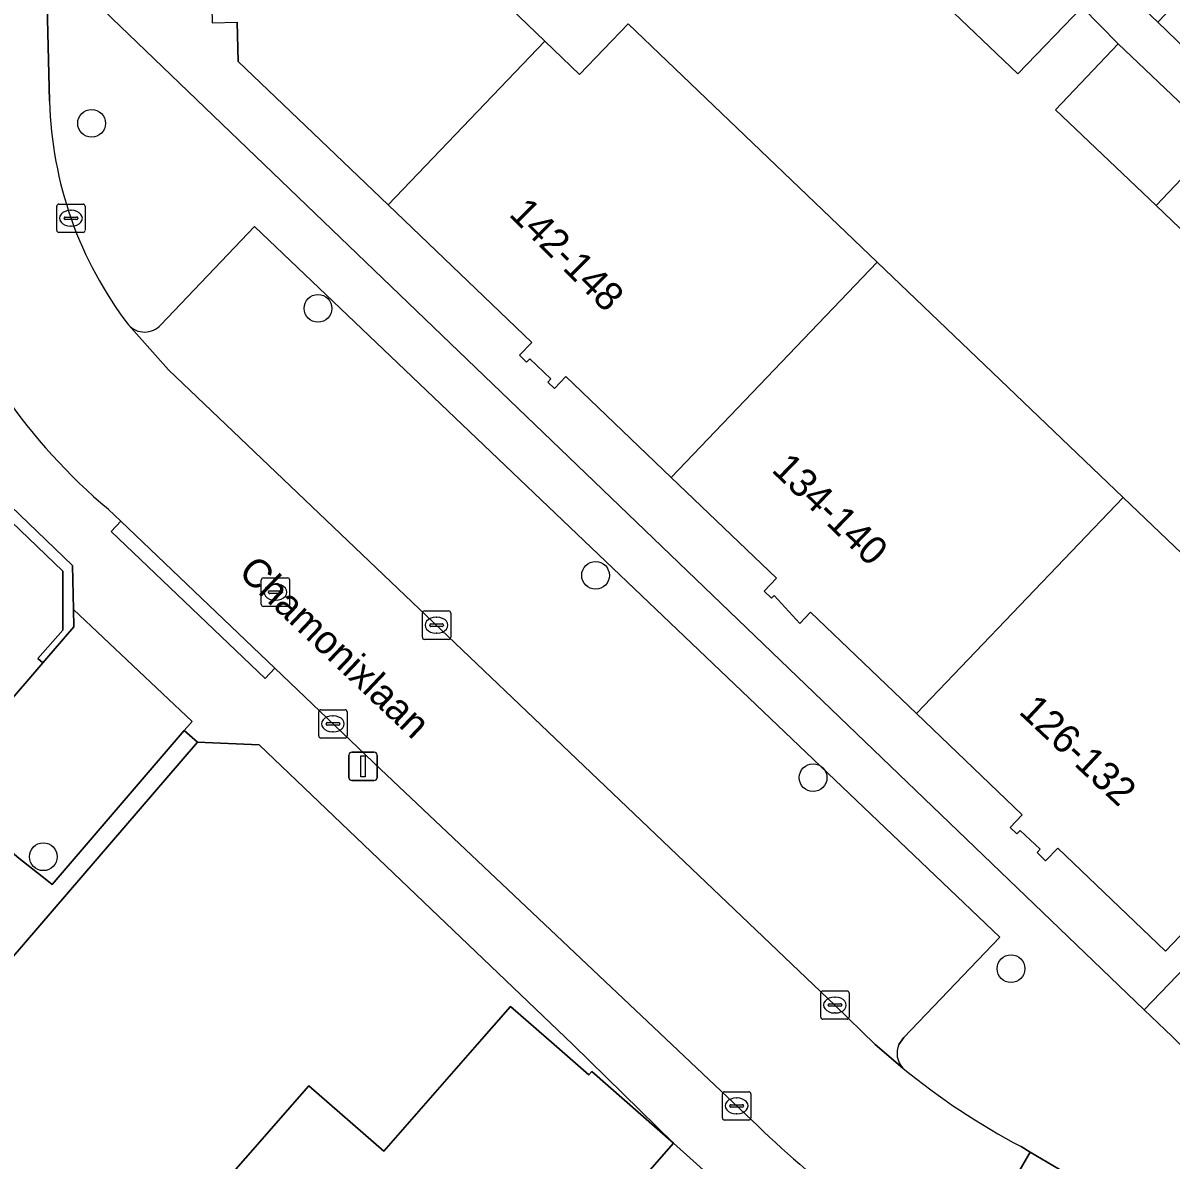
# Model space of a CAD drawing. Extents: x 158472 to 159562, y 388525 to 389606.
# Drawn here: x 159014.37 to 159054.85, y 388745.92 to 388786.02 of the extents above; entities that cross this region are included whole.
import ezdxf

# ---------------------------------------------------------------- set-up
doc = ezdxf.new("R2010")
doc.units = 0
for name, color, linetype in [('IMGEO_Boom', 7, 'Continuous'), ('IMGEO_Erf', 7, 'Continuous'), ('IMGEO_Kolk', 7, 'Continuous'), ('IMGEO_Lichtmast', 7, 'Continuous'), ('IMGEO_Muur', 7, 'Continuous'), ('IMGEO_Openbare_ruimte_label', 7, 'Continuous'), ('IMGEO_Pand', 7, 'Continuous'), ('IMGEO_Pand_nummerreeks', 7, 'Continuous'), ('IMGEO_Parkeervlak_open', 7, 'Continuous'), ('IMGEO_Rijbaan_lokaal_open', 7, 'Continuous'), ('IMGEO_Rioolput', 7, 'Continuous'), ('IMGEO_Voetpad_open', 7, 'Continuous')]:
    doc.layers.add(name, color=color, linetype=linetype)

msp = doc.modelspace()

# ---------------------------------------------------------------- linework, layer by layer
at = {"layer": 'IMGEO_Boom'}
for centre in [(159016.787, 388782.48), (159024.77, 388775.955), (159034.556, 388766.54), (159042.227, 388759.409), (159015.085, 388756.619), (159049.204, 388752.671)]:
    msp.add_circle(centre, 0.489, dxfattribs=at)
at = {"layer": 'IMGEO_Erf'}
for points in [[(159055.721, 388801.457), (159051.727, 388805.27), (159045.466, 388798.698), (159048.374, 388796.032), (159046.407, 388793.887), (159048.413, 388791.738), (159050.556, 388794.159), (159053.448, 388791.402), (159056.611, 388788.385), (159054.381, 388786.047), (159056.044, 388784.437)], [(159056.56, 388777.446), (159054.321, 388779.578), (159050.767, 388782.962), (159052.985, 388785.29), (159051.707, 388786.583), (159049.45, 388784.225), (159045.935, 388787.589)], [(159031.543, 388786.548), (159032.767, 388785.377), (159033.991, 388784.206), (159035.702, 388785.994), (159044.487, 388777.59), (159053.162, 388769.292), (159058.316, 388764.362)], [(159017.507, 388786.184), (159053.902, 388751.219), (159068.119, 388766.018)], [(159061.929, 388760.905), (159054.647, 388753.293), (159050.851, 388756.925), (159050.425, 388756.479), (159050.121, 388756.77), (159050.227, 388756.881), (159049.529, 388757.549), (159049.414, 388757.429), (159049.179, 388757.653), (159049.602, 388758.095), (159045.868, 388761.667), (159042.133, 388765.239), (159041.754, 388764.842), (159040.854, 388765.831), (159040.761, 388765.735), (159040.499, 388765.986), (159040.935, 388766.442), (159037.221, 388769.995), (159033.507, 388773.548), (159033.103, 388773.125), (159032.868, 388773.35), (159032.98, 388773.468), (159032.237, 388774.179), (159032.125, 388774.062), (159031.873, 388774.304), (159032.308, 388774.758), (159027.243, 388779.603), (159021.952, 388784.665), (159021.921, 388786.044)]]:
    msp.add_lwpolyline(points, dxfattribs=at)
for points in [[(159037.306, 388746.524), (159033.754, 388750), (159022.695, 388760.564), (159020.525, 388760.662), (159011.339, 388750), (159010.514, 388749.043), (159009.78, 388749.669), (159008.795, 388748.524), (159000, 388738.293), (158998.201, 388736.2), (158995.302, 388732.827), (158995.915, 388732.321), (158995.466, 388731.797), (159000, 388727.495), (159000.69, 388728.273), (159011.112, 388719.033), (159004.481, 388711.554), (159004.663, 388711.139), (159028.696, 388727.272), (159033.871, 388730.833), (159043.209, 388738.936), (159041.709, 388741.062), (159041.036, 388742.015), (159038.809, 388745.171)], [(159024.448, 388748.546), (159027.089, 388746.235), (159030.384, 388750), (159031.558, 388751.342), (159033.092, 388750), (159034.32, 388748.925), (159034.425, 388749.045), (159037.306, 388746.524), (159032.658, 388741.213), (159030.744, 388742.887), (159027.25, 388738.894), (159028.355, 388737.927), (159024.568, 388733.599), (159023.453, 388734.575), (159016.379, 388726.491), (159010.325, 388731.789), (159009.336, 388730.659), (159005.044, 388734.415), (159006.048, 388735.562), (159001.992, 388739.111), (159007.562, 388745.475), (159015.603, 388738.438)]]:
    msp.add_lwpolyline(points, close=True, dxfattribs=at)
at = {"layer": 'IMGEO_Kolk'}
for p, q in [((159015.56, 388778.708), (159015.56, 388779.56)), ((159015.635, 388779.634), (159016.487, 388779.634)), ((159016.048, 388779.414), (159016.073, 388779.414)), ((159016.561, 388779.56), (159016.561, 388778.708)), ((159015.819, 388779.128), (159015.819, 388779.14)), ((159016.257, 388779.091), (159015.859, 388779.091)), ((159015.862, 388779.177), (159016.26, 388779.177)), ((159016.303, 388779.14), (159016.303, 388779.128)), ((159016.487, 388778.634), (159015.635, 388778.634)), ((159016.071, 388778.854), (159016.046, 388778.854)), ((159028.449, 388764.359), (159028.449, 388765.211)), ((159028.524, 388765.285), (159029.376, 388765.285)), ((159029.45, 388765.211), (159029.45, 388764.359)), ((159028.708, 388764.779), (159028.708, 388764.791)), ((159028.751, 388764.828), (159029.149, 388764.828)), ((159028.937, 388765.065), (159028.962, 388765.065)), ((159029.192, 388764.791), (159029.192, 388764.779)), ((159029.146, 388764.742), (159028.748, 388764.742)), ((159028.96, 388764.505), (159028.935, 388764.505)), ((159029.376, 388764.285), (159028.524, 388764.285)), ((159024.796, 388760.879), (159024.796, 388761.731)), ((159024.871, 388761.805), (159025.723, 388761.805)), ((159025.284, 388761.585), (159025.309, 388761.585)), ((159025.797, 388761.731), (159025.797, 388760.879)), ((159025.055, 388761.299), (159025.055, 388761.311)), ((159025.493, 388761.262), (159025.095, 388761.262)), ((159025.098, 388761.348), (159025.496, 388761.348)), ((159025.539, 388761.311), (159025.539, 388761.299)), ((159025.723, 388760.805), (159024.871, 388760.805)), ((159025.307, 388761.025), (159025.282, 388761.025)), ((159042.57, 388751.89), (159043.422, 388751.89)), ((159042.495, 388750.964), (159042.495, 388751.816)), ((159042.797, 388751.433), (159043.195, 388751.433)), ((159042.983, 388751.67), (159043.008, 388751.67)), ((159043.496, 388751.816), (159043.496, 388750.964)), ((159042.754, 388751.384), (159042.754, 388751.396)), ((159043.192, 388751.347), (159042.794, 388751.347)), ((159043.006, 388751.11), (159042.981, 388751.11)), ((159043.238, 388751.396), (159043.238, 388751.384)), ((159043.422, 388750.89), (159042.57, 388750.89)), ((159039.03, 388747.407), (159039.03, 388748.259)), ((159039.105, 388748.333), (159039.957, 388748.333)), ((159040.031, 388748.259), (159040.031, 388747.407)), ((159039.289, 388747.827), (159039.289, 388747.839)), ((159039.727, 388747.79), (159039.329, 388747.79)), ((159039.332, 388747.876), (159039.73, 388747.876)), ((159039.518, 388748.113), (159039.543, 388748.113)), ((159039.773, 388747.839), (159039.773, 388747.827)), ((159039.541, 388747.553), (159039.516, 388747.553)), ((159039.957, 388747.333), (159039.105, 388747.333))]:
    msp.add_line(p, q, dxfattribs=at)
for points in [[(159015.56, 388778.708), (159015.56, 388779.56)], [(159015.635, 388779.634), (159016.487, 388779.634)], [(159016.561, 388779.56), (159016.561, 388778.708)], [(159016.487, 388778.634), (159015.635, 388778.634)], [(159028.449, 388764.359), (159028.449, 388765.211)], [(159028.524, 388765.285), (159029.376, 388765.285)], [(159029.45, 388765.211), (159029.45, 388764.359)], [(159029.376, 388764.285), (159028.524, 388764.285)], [(159024.796, 388760.879), (159024.796, 388761.731)], [(159024.871, 388761.805), (159025.723, 388761.805)], [(159025.797, 388761.731), (159025.797, 388760.879)], [(159025.723, 388760.805), (159024.871, 388760.805)], [(159042.57, 388751.89), (159043.422, 388751.89)], [(159042.495, 388750.964), (159042.495, 388751.816)], [(159043.496, 388751.816), (159043.496, 388750.964)], [(159043.422, 388750.89), (159042.57, 388750.89)], [(159039.03, 388747.407), (159039.03, 388748.259)], [(159039.105, 388748.333), (159039.957, 388748.333)], [(159040.031, 388748.259), (159040.031, 388747.407)], [(159039.957, 388747.333), (159039.105, 388747.333)]]:
    msp.add_lwpolyline(points, dxfattribs=at)
for centre, radius, start, end in [((159015.637, 388779.558), 0.0765, 91.552, 178.448), ((159015.637, 388779.558), 0.0765, 91.552, 178.448), ((159016.485, 388779.558), 0.0765, 1.552, 88.448), ((159016.485, 388779.558), 0.0765, 1.552, 88.448), ((159015.859, 388779.137), 0.0403, 85.8775, 175.7526), ((159015.856, 388779.127), 0.0366, 178.938, 274.7102), ((159016.26, 388779.134), 0.043, 264.8664, 352.4533), ((159016.264, 388779.139), 0.0386, 1.7309, 96.639), ((159015.637, 388778.71), 0.0765, 181.552, 268.448), ((159015.637, 388778.71), 0.0765, 181.552, 268.448), ((159016.485, 388778.71), 0.0765, 271.552, 358.448), ((159016.485, 388778.71), 0.0765, 271.552, 358.448), ((159028.526, 388765.209), 0.0765, 91.552, 178.448), ((159028.526, 388765.209), 0.0765, 91.552, 178.448), ((159029.374, 388765.209), 0.0765, 1.552, 88.448), ((159029.374, 388765.209), 0.0765, 1.552, 88.448), ((159028.748, 388764.788), 0.0403, 85.8775, 175.7526), ((159028.745, 388764.778), 0.0366, 178.938, 274.7102), ((159029.149, 388764.785), 0.043, 264.8664, 352.4533), ((159029.153, 388764.79), 0.0386, 1.7309, 96.639), ((159028.526, 388764.361), 0.0765, 181.552, 268.448), ((159028.526, 388764.361), 0.0765, 181.552, 268.448), ((159029.374, 388764.361), 0.0765, 271.552, 358.448), ((159029.374, 388764.361), 0.0765, 271.552, 358.448), ((159024.873, 388761.729), 0.0765, 91.552, 178.448), ((159024.873, 388761.729), 0.0765, 91.552, 178.448), ((159025.721, 388761.729), 0.0765, 1.552, 88.448), ((159025.721, 388761.729), 0.0765, 1.552, 88.448), ((159025.095, 388761.308), 0.0403, 85.8775, 175.7526), ((159025.092, 388761.298), 0.0366, 178.938, 274.7102), ((159025.496, 388761.305), 0.043, 264.8664, 352.4533), ((159025.5, 388761.31), 0.0386, 1.7309, 96.639), ((159024.873, 388760.881), 0.0765, 181.552, 268.448), ((159024.873, 388760.881), 0.0765, 181.552, 268.448), ((159025.721, 388760.881), 0.0765, 271.552, 358.448), ((159025.721, 388760.881), 0.0765, 271.552, 358.448), ((159042.572, 388751.814), 0.0765, 91.552, 178.448), ((159042.572, 388751.814), 0.0765, 91.552, 178.448), ((159043.42, 388751.814), 0.0765, 1.552, 88.448), ((159043.42, 388751.814), 0.0765, 1.552, 88.448), ((159042.794, 388751.393), 0.0403, 85.8775, 175.7526), ((159043.199, 388751.395), 0.0386, 1.7309, 96.639), ((159042.791, 388751.383), 0.0366, 178.938, 274.7102), ((159043.195, 388751.39), 0.043, 264.8664, 352.4533), ((159042.572, 388750.966), 0.0765, 181.552, 268.448), ((159042.572, 388750.966), 0.0765, 181.552, 268.448), ((159043.42, 388750.966), 0.0765, 271.552, 358.448), ((159043.42, 388750.966), 0.0765, 271.552, 358.448), ((159039.107, 388748.257), 0.0765, 91.552, 178.448), ((159039.107, 388748.257), 0.0765, 91.552, 178.448), ((159039.955, 388748.257), 0.0765, 1.552, 88.448), ((159039.955, 388748.257), 0.0765, 1.552, 88.448), ((159039.329, 388747.836), 0.0403, 85.8775, 175.7526), ((159039.326, 388747.826), 0.0366, 178.938, 274.7102), ((159039.73, 388747.833), 0.043, 264.8664, 352.4533), ((159039.734, 388747.838), 0.0386, 1.7309, 96.639), ((159039.107, 388747.409), 0.0765, 181.552, 268.448), ((159039.107, 388747.409), 0.0765, 181.552, 268.448), ((159039.955, 388747.409), 0.0765, 271.552, 358.448), ((159039.955, 388747.409), 0.0765, 271.552, 358.448)]:
    msp.add_arc(centre, radius, start, end, dxfattribs=at)
for centre, major_axis, ratio, start_param, end_param in [((159016.047, 388779.134), (-0.387, 0.002), 0.722429, 4.712389, 7.853982), ((159016.072, 388779.134), (-0.39, 0.002), 0.717154, 1.570796, 4.712389), ((159028.936, 388764.785), (-0.387, 0.002), 0.722429, 4.712389, 7.853982), ((159028.961, 388764.785), (-0.39, 0.002), 0.717154, 1.570796, 4.712389), ((159025.283, 388761.305), (-0.387, 0.002), 0.722429, 4.712389, 7.853982), ((159025.308, 388761.305), (-0.39, 0.002), 0.717154, 1.570796, 4.712389), ((159042.982, 388751.39), (-0.387, 0.002), 0.722429, 4.712389, 7.853982), ((159043.007, 388751.39), (-0.39, 0.002), 0.717154, 1.570796, 4.712389), ((159039.517, 388747.833), (-0.387, 0.002), 0.722429, 4.712389, 7.853982), ((159039.542, 388747.833), (-0.39, 0.002), 0.717154, 1.570796, 4.712389)]:
    msp.add_ellipse(centre, major_axis=major_axis, ratio=ratio, start_param=start_param, end_param=end_param, dxfattribs=at)
at = {"layer": 'IMGEO_Lichtmast'}
for p, q in [((159025.863, 388759.407), (159025.863, 388760.207)), ((159025.863, 388760.207), (159025.863, 388759.407)), ((159025.963, 388760.307), (159026.753, 388760.307)), ((159026.753, 388760.307), (159025.963, 388760.307)), ((159026.853, 388760.207), (159026.853, 388759.407)), ((159026.853, 388759.407), (159026.853, 388760.207)), ((159026.753, 388759.307), (159025.963, 388759.307)), ((159025.963, 388759.307), (159026.753, 388759.307))]:
    msp.add_line(p, q, dxfattribs=at)
msp.add_lwpolyline([(159026.283, 388760.182), (159026.433, 388760.182), (159026.433, 388759.432), (159026.283, 388759.432), (159026.283, 388760.182)], dxfattribs=at)
for centre, start, end in [((159025.963, 388760.207), 90, 180), ((159025.963, 388760.207), 90, 180), ((159026.753, 388760.207), 0, 90), ((159026.753, 388760.207), 360, 90), ((159025.963, 388759.407), 180, 270), ((159025.963, 388759.407), 180, 270), ((159026.753, 388759.407), 270, 0), ((159026.753, 388759.407), 270, 0)]:
    msp.add_arc(centre, 0.1, start, end, dxfattribs=at)
at = {"layer": 'IMGEO_Muur'}
msp.add_lwpolyline([(159004.608, 388777.947), (159004.341, 388777.663), (159015.778, 388766.687), (159015.778, 388764.61), (159014.895, 388763.61), (159015.072, 388763.458), (159016.162, 388764.726), (159016.15, 388765.341), (159016.119, 388766.885)], close=True, dxfattribs=at)
at = {"layer": 'IMGEO_Pand'}
for points in [[(159033.926, 388801.027), (159028.122, 388806.599), (159021.655, 388799.804), (159021.687, 388798.367), (159020.818, 388798.348), (159020.936, 388793.024), (159020.309, 388793.01), (159020.316, 388792.683), (159020.46, 388792.686), (159020.484, 388791.602), (159020.333, 388791.599), (159020.34, 388791.296), (159020.924, 388791.308), (159021.041, 388786.025), (159021.921, 388786.044), (159021.952, 388784.665), (159027.243, 388779.603), (159032.767, 388785.377), (159031.543, 388786.548), (159031.284, 388798.25), (159033.753, 388800.845)], [(159045.935, 388787.589), (159049.45, 388784.225), (159051.707, 388786.583), (159048.149, 388789.987)], [(159032.767, 388785.377), (159027.243, 388779.603), (159032.308, 388774.758), (159031.873, 388774.304), (159032.125, 388774.062), (159032.237, 388774.179), (159032.98, 388773.468), (159032.868, 388773.35), (159033.103, 388773.125), (159033.507, 388773.548), (159037.221, 388769.995), (159044.487, 388777.59), (159035.702, 388785.994), (159033.991, 388784.206)], [(159056.535, 388781.909), (159052.985, 388785.29), (159050.767, 388782.962), (159054.321, 388779.578)], [(159056.535, 388781.909), (159054.321, 388779.578), (159056.56, 388777.446), (159058.777, 388779.775)], [(159045.868, 388761.667), (159053.162, 388769.292), (159044.487, 388777.59), (159037.221, 388769.995), (159040.935, 388766.442), (159040.499, 388765.986), (159040.761, 388765.735), (159040.854, 388765.831), (159041.754, 388764.842), (159042.133, 388765.239)], [(159045.868, 388761.667), (159049.602, 388758.095), (159049.179, 388757.653), (159049.414, 388757.429), (159049.529, 388757.549), (159050.227, 388756.881), (159050.121, 388756.77), (159050.425, 388756.479), (159050.851, 388756.925), (159054.647, 388753.293), (159061.929, 388760.905), (159058.316, 388764.362), (159053.162, 388769.292)], [(159037.306, 388746.524), (159034.425, 388749.045), (159034.32, 388748.925), (159033.092, 388750), (159031.558, 388751.342), (159030.384, 388750), (159027.089, 388746.235), (159024.448, 388748.546), (159015.603, 388738.438), (159007.562, 388745.475), (159001.992, 388739.111), (159006.048, 388735.562), (159005.044, 388734.415), (159009.336, 388730.659), (159010.325, 388731.789), (159016.379, 388726.491), (159023.453, 388734.575), (159024.568, 388733.599), (159028.355, 388737.927), (159027.25, 388738.894), (159030.744, 388742.887), (159032.658, 388741.213)]]:
    msp.add_lwpolyline(points, close=True, dxfattribs=at)
at = {"layer": 'IMGEO_Parkeervlak_open'}
for points in [[(159045.254, 388750), (159045.427, 388750.245), (159048.808, 388753.789), (159022.536, 388778.843), (159019.232, 388775.379)], [(159018.088, 388775.372), (159019.504, 388773.791), (159042.993, 388751.391), (159044.415, 388750), (159045.388, 388749.165)]]:
    msp.add_lwpolyline(points, dxfattribs=at)
msp.add_lwpolyline([(159004.341, 388777.663), (159001.238, 388774.371), (159000.092, 388775.424), (158998.133, 388777.131), (158994.351, 388772.792), (158996.229, 388771.155), (159000, 388767.835), (159010.721, 388758.398), (159015.072, 388763.458), (159014.895, 388763.61), (159015.778, 388764.61), (159015.778, 388766.687)], close=True, dxfattribs=at)
for centre, radius, start, end in [((159018.657, 388775.888), 0.768, 222.2116, 318.4896), ((159045.955, 388749.684), 0.769, 155.7641, 222.4699)]:
    msp.add_arc(centre, radius, start, end, dxfattribs=at)
at = {"layer": 'IMGEO_Rijbaan_lokaal_open'}
for points in [[(159015.308, 388783.258), (159015.178, 388788.587), (159014.923, 388799.056)], [(159019.504, 388773.791), (159018.088, 388775.372)], [(159045.388, 388749.165), (159044.415, 388750), (159042.993, 388751.391), (159019.504, 388773.791)], [(159017.378, 388768.872), (159017.823, 388768.447), (159023.248, 388763.264), (159026.969, 388759.708), (159037.24, 388750), (159040.067, 388747.327)], [(159047.245, 388741.652), (159049.881, 388746.205), (159049.56, 388746.4)]]:
    msp.add_lwpolyline(points, dxfattribs=at)
for points in [[(159013.988, 388756.768), (159014.228, 388756.575), (159015.204, 388755.79), (159015.395, 388755.637), (159020.052, 388761.067), (159020.33, 388761.391), (159016.15, 388765.341), (159016.162, 388764.726), (159015.072, 388763.458), (159010.721, 388758.398), (159005.198, 388751.974), (159004.454, 388752.669), (159003.481, 388751.494), (159002.171, 388750), (159000, 388747.526), (158995.449, 388742.338), (159000, 388738.293), (159008.795, 388748.524), (159007.702, 388749.518), (159008.12, 388750)], [(159052.273, 388744.789), (159049.881, 388746.205), (159047.245, 388741.652), (159049.629, 388740.223)]]:
    msp.add_lwpolyline(points, close=True, dxfattribs=at)
for centre, radius, start, end in [((159028.862, 388783.603), 13.558, 181.4582, 217.3793), ((159030.705, 388784.699), 20.69, 199.4656, 229.9014), ((159061.346, 388768.714), 25.236, 230.7743, 242.1567), ((159072.299, 388780.718), 46.41, 226.0122, 237.3273)]:
    msp.add_arc(centre, radius, start, end, dxfattribs=at)
at = {"layer": 'IMGEO_Rioolput'}
for p, q in [((159022.845, 388766.449), (159023.697, 388766.449)), ((159022.77, 388765.523), (159022.77, 388766.375)), ((159023.072, 388765.992), (159023.47, 388765.992)), ((159023.258, 388766.229), (159023.283, 388766.229)), ((159023.771, 388766.375), (159023.771, 388765.523)), ((159023.029, 388765.943), (159023.029, 388765.955)), ((159023.467, 388765.906), (159023.069, 388765.906)), ((159023.281, 388765.669), (159023.256, 388765.669)), ((159023.513, 388765.955), (159023.513, 388765.943)), ((159023.697, 388765.449), (159022.845, 388765.449))]:
    msp.add_line(p, q, dxfattribs=at)
for points in [[(159022.845, 388766.449), (159023.697, 388766.449)], [(159022.77, 388765.523), (159022.77, 388766.375)], [(159023.771, 388766.375), (159023.771, 388765.523)], [(159023.697, 388765.449), (159022.845, 388765.449)]]:
    msp.add_lwpolyline(points, dxfattribs=at)
for centre, radius, start, end in [((159022.847, 388766.373), 0.0765, 91.552, 178.448), ((159022.847, 388766.373), 0.0765, 91.552, 178.448), ((159023.695, 388766.373), 0.0765, 1.552, 88.448), ((159023.695, 388766.373), 0.0765, 1.552, 88.448), ((159023.069, 388765.952), 0.0403, 85.8775, 175.7526), ((159023.474, 388765.954), 0.0386, 1.7309, 96.639), ((159023.066, 388765.942), 0.0366, 178.938, 274.7102), ((159023.47, 388765.949), 0.043, 264.8664, 352.4533), ((159022.847, 388765.525), 0.0765, 181.552, 268.448), ((159022.847, 388765.525), 0.0765, 181.552, 268.448), ((159023.695, 388765.525), 0.0765, 271.552, 358.448), ((159023.695, 388765.525), 0.0765, 271.552, 358.448)]:
    msp.add_arc(centre, radius, start, end, dxfattribs=at)
for centre, major_axis, ratio, start_param, end_param in [((159023.257, 388765.949), (-0.387, 0.002), 0.722429, 4.712389, 7.853982), ((159023.282, 388765.949), (-0.39, 0.002), 0.717154, 1.570796, 4.712389)]:
    msp.add_ellipse(centre, major_axis=major_axis, ratio=ratio, start_param=start_param, end_param=end_param, dxfattribs=at)
at = {"layer": 'IMGEO_Voetpad_open'}
for points in [[(159057.467, 388813.551), (159053.487, 388809.204), (159052.531, 388808.199), (159051.395, 388807.006), (159045.197, 388800.596), (159044.265, 388799.617), (159043.083, 388798.376), (159039.705, 388795.113), (159038.541, 388792.404), (159040.281, 388790.808), (159041.373, 388791.956), (159043.629, 388794.314), (159048.149, 388789.987), (159051.707, 388786.583), (159052.985, 388785.29), (159056.535, 388781.909)], [(159056.044, 388784.437), (159054.381, 388786.047), (159051.267, 388789.016), (159048.413, 388791.738), (159046.407, 388793.887), (159043.499, 388796.552), (159045.466, 388798.698), (159051.727, 388805.27), (159054.407, 388808.077), (159057.859, 388811.693)], [(158980.022, 388793.096), (158991.009, 388783.57), (158994.149, 388787.17), (158995.567, 388785.933), (159000, 388782.066), (159001.103, 388781.104), (159003.374, 388779.123), (159004.608, 388777.947), (159016.119, 388766.885), (159016.15, 388765.341), (159020.33, 388761.391), (159020.052, 388761.067), (159020.525, 388760.662), (159022.695, 388760.564), (159033.754, 388750), (159037.306, 388746.524), (159038.809, 388745.171)], [(159059.15, 388745.851), (159057.136, 388748.11), (159055.171, 388750), (159054.885, 388750.275), (159053.902, 388751.219), (159017.507, 388786.184), (159015.178, 388788.587), (159015.308, 388783.258)], [(159019.232, 388775.379), (159022.536, 388778.843), (159048.808, 388753.789), (159045.427, 388750.245), (159045.254, 388750)], [(159023.248, 388763.264), (159022.905, 388762.901), (159017.48, 388768.084), (159017.823, 388768.447), (159017.378, 388768.872)], [(159068.119, 388766.018), (159053.902, 388751.219), (159054.885, 388750.275)], [(159040.067, 388747.327), (159037.24, 388750), (159026.969, 388759.708), (159023.248, 388763.264)], [(159049.56, 388746.4), (159049.881, 388746.205), (159052.273, 388744.789), (159054.175, 388743.707)]]:
    msp.add_lwpolyline(points, dxfattribs=at)
for points in [[(159023.248, 388763.264), (159017.823, 388768.447), (159017.48, 388768.084), (159022.905, 388762.901)], [(159020.525, 388760.662), (159020.052, 388761.067), (159015.395, 388755.637), (159015.204, 388755.79), (159014.228, 388756.575), (159013.988, 388756.768), (159008.12, 388750), (159007.702, 388749.518), (159008.795, 388748.524), (159009.78, 388749.669), (159010.514, 388749.043), (159011.339, 388750)]]:
    msp.add_lwpolyline(points, close=True, dxfattribs=at)
for centre, radius, start, end in [((159028.862, 388783.603), 13.558, 181.4582, 217.3793), ((159030.705, 388784.699), 20.69, 199.4656, 229.9014), ((159018.657, 388775.888), 0.768, 222.2116, 318.4896), ((159045.955, 388749.684), 0.769, 155.7641, 222.4699), ((159061.346, 388768.714), 25.236, 230.7743, 242.1567), ((159072.299, 388780.718), 46.41, 226.0122, 237.3273)]:
    msp.add_arc(centre, radius, start, end, dxfattribs=at)

# ---------------------------------------------------------------- texts
at = {"layer": 'IMGEO_Openbare_ruimte_label'}
msp.add_text('Chamonixlaan', height=1, rotation=316.5394, dxfattribs=at).set_placement((159021.921, 388766.596))
at = {"layer": 'IMGEO_Pand_nummerreeks'}
for s, rotation, p in [('142-148', 315, (159031.465, 388779.247)), ('134-140', 315.9444, (159040.727, 388770.229)), ('126-132', 316.8705, (159049.443, 388761.697))]:
    msp.add_text(s, height=1, rotation=rotation, dxfattribs=at).set_placement(p)

doc.saveas('drawing.dxf')
